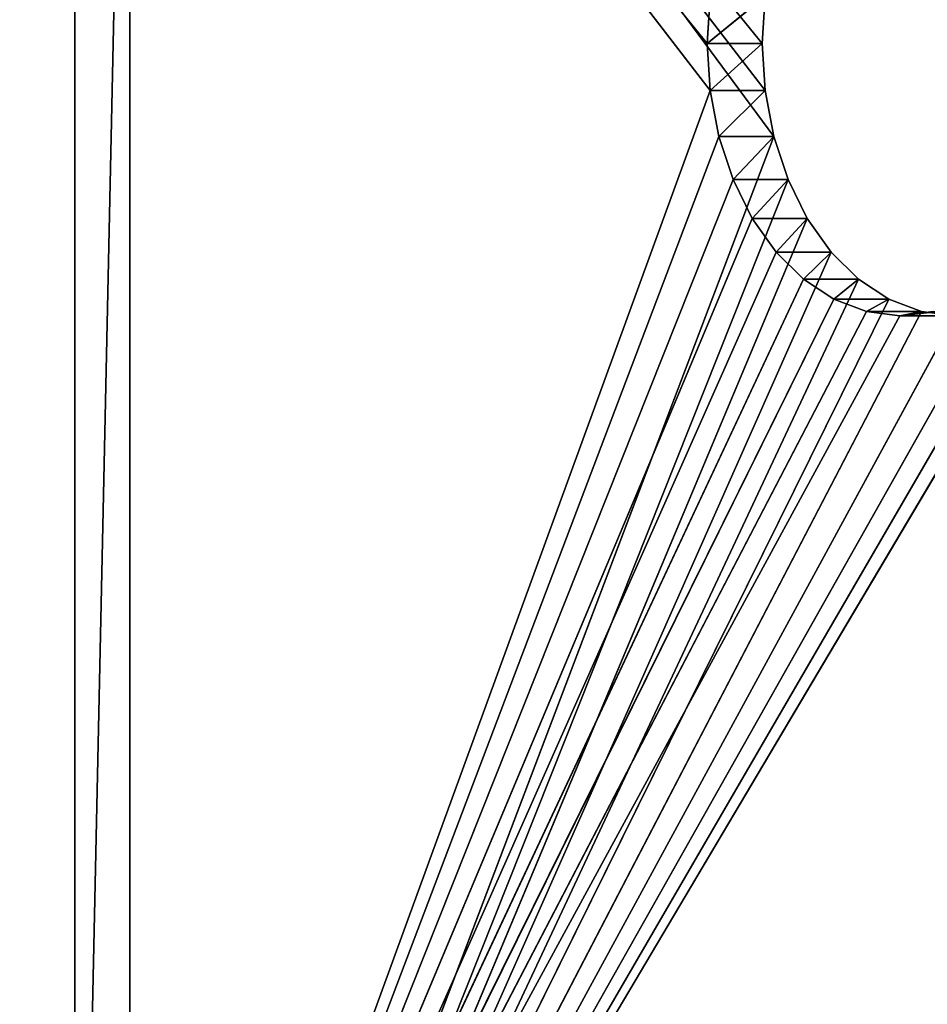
# Model space of a CAD drawing. Extents: x 0 to 30, y 0 to 8.
# Tile 398 of 537: x 16.6 to 17.8, y 1.3 to 2.5. Entities that reach past the tile are written whole.
import ezdxf

# ---------------------------------------------------------------- set-up
doc = ezdxf.new("R2010")
doc.units = 0
doc.header["$LTSCALE"] = 2.54
doc.layers.get('0').update_dxf_attribs({"color": 13, "linetype": 'CONTINUOUS'})

# ---------------------------------------------------------------- blocks, each defined once
blk = doc.blocks.new('PO____KA___AZIENKOWA_NAROZ')
at = {"color": 0}
for p, q in [((16.6971, 3.5082, 13.3615), (16.6971, 0.2082, 13.3615)), ((16.6971, 0.2082, 13.3615), (16.7678, 3.5082, 13.4322)), ((16.6971, 0.2082, 13.3615), (16.7678, 3.5082, 13.4322)), ((17.5102, 2.5082, 12.5483), (16.6971, 3.5082, 13.3615)), ((17.5102, 2.5082, 12.5483), (16.6971, 3.5082, 13.3615)), ((17.514, 2.4475, 12.5446), (16.6971, 3.5082, 13.3615)), ((17.514, 2.4475, 12.5446), (16.6971, 3.5082, 13.3615)), ((16.6971, 3.5082, 13.3615), (16.6971, 0.2082, 13.3615)), ((16.7678, 0.2082, 13.4322), (16.7678, 3.5082, 13.4322)), ((16.7678, 0.2082, 13.4322), (16.7678, 3.5082, 13.4322)), ((17.5959, 2.3885, 12.6041), (16.7678, 3.5082, 13.4322)), ((17.5847, 2.4475, 12.6153), (16.7678, 3.5082, 13.4322)), ((17.5959, 2.3885, 12.6041), (16.7678, 3.5082, 13.4322)), ((17.5847, 2.4475, 12.6153), (16.7678, 3.5082, 13.4322)), ((17.5809, 2.5082, 12.6191), (16.7678, 3.5082, 13.4322)), ((17.5809, 2.5082, 12.6191), (16.7678, 3.5082, 13.4322)), ((17.514, 2.569, 12.5446), (17.5102, 2.5082, 12.5483)), ((17.5847, 2.569, 12.6153), (17.5102, 2.5082, 12.5483)), ((17.514, 2.569, 12.5446), (17.5102, 2.5082, 12.5483)), ((17.5847, 2.569, 12.6153), (17.5102, 2.5082, 12.5483)), ((17.5809, 2.5082, 12.6191), (17.5847, 2.569, 12.6153)), ((17.5809, 2.5082, 12.6191), (17.5847, 2.569, 12.6153)), ((17.5102, 2.5082, 12.5483), (17.514, 2.4475, 12.5446)), ((17.5809, 2.5082, 12.6191), (17.5102, 2.5082, 12.5483)), ((17.5809, 2.5082, 12.6191), (17.5102, 2.5082, 12.5483)), ((17.5102, 2.5082, 12.5483), (17.514, 2.4475, 12.5446)), ((17.5809, 2.5082, 12.6191), (17.514, 2.4475, 12.5446)), ((17.5809, 2.5082, 12.6191), (17.514, 2.4475, 12.5446)), ((17.5847, 2.4475, 12.6153), (17.5809, 2.5082, 12.6191)), ((17.5847, 2.4475, 12.6153), (17.5809, 2.5082, 12.6191)), ((17.514, 2.4475, 12.5446), (16.6971, 0.2082, 13.3615)), ((17.514, 2.4475, 12.5446), (16.6971, 0.2082, 13.3615)), ((17.514, 2.4475, 12.5446), (17.5252, 2.3885, 12.5334)), ((17.5847, 2.4475, 12.6153), (17.514, 2.4475, 12.5446)), ((17.5847, 2.4475, 12.6153), (17.514, 2.4475, 12.5446)), ((17.514, 2.4475, 12.5446), (17.5252, 2.3885, 12.5334)), ((17.5847, 2.4475, 12.6153), (17.5252, 2.3885, 12.5334)), ((17.5847, 2.4475, 12.6153), (17.5252, 2.3885, 12.5334)), ((17.5959, 2.3885, 12.6041), (17.5847, 2.4475, 12.6153)), ((17.5959, 2.3885, 12.6041), (17.5847, 2.4475, 12.6153)), ((17.7577, 2.1582, 12.3009), (20.3424, 2.4475, 9.7162)), ((17.7577, 2.1582, 12.3009), (20.3424, 2.4475, 9.7162)), ((17.5252, 2.3885, 12.5334), (16.6971, 0.2082, 13.3615)), ((17.5252, 2.3885, 12.5334), (16.6971, 0.2082, 13.3615)), ((16.7678, 0.2082, 13.4322), (17.5959, 2.3885, 12.6041)), ((16.7678, 0.2082, 13.4322), (17.5959, 2.3885, 12.6041)), ((17.5252, 2.3885, 12.5334), (17.5434, 2.3332, 12.5152)), ((17.5959, 2.3885, 12.6041), (17.5252, 2.3885, 12.5334)), ((17.5959, 2.3885, 12.6041), (17.5252, 2.3885, 12.5334)), ((17.5252, 2.3885, 12.5334), (17.5434, 2.3332, 12.5152)), ((17.5959, 2.3885, 12.6041), (17.5434, 2.3332, 12.5152)), ((17.5959, 2.3885, 12.6041), (17.5434, 2.3332, 12.5152)), ((17.6141, 2.3332, 12.5859), (17.5959, 2.3885, 12.6041)), ((17.6141, 2.3332, 12.5859), (17.5959, 2.3885, 12.6041)), ((16.6971, 0.2082, 13.3615), (17.5434, 2.3332, 12.5152)), ((16.6971, 0.2082, 13.3615), (17.5434, 2.3332, 12.5152)), ((17.6141, 2.3332, 12.5859), (16.7678, 0.2082, 13.4322)), ((17.6141, 2.3332, 12.5859), (16.7678, 0.2082, 13.4322)), ((17.5434, 2.3332, 12.5152), (17.5681, 2.2833, 12.4904)), ((17.6141, 2.3332, 12.5859), (17.5434, 2.3332, 12.5152)), ((17.6141, 2.3332, 12.5859), (17.5434, 2.3332, 12.5152)), ((17.5434, 2.3332, 12.5152), (17.5681, 2.2833, 12.4904)), ((17.6141, 2.3332, 12.5859), (17.5681, 2.2833, 12.4904)), ((17.6141, 2.3332, 12.5859), (17.5681, 2.2833, 12.4904)), ((17.6388, 2.2833, 12.5612), (17.6141, 2.3332, 12.5859)), ((17.6388, 2.2833, 12.5612), (17.6141, 2.3332, 12.5859)), ((17.5681, 2.2833, 12.4904), (16.6971, 0.2082, 13.3615)), ((17.5681, 2.2833, 12.4904), (16.6971, 0.2082, 13.3615)), ((17.6388, 2.2833, 12.5612), (16.7678, 0.2082, 13.4322)), ((17.6388, 2.2833, 12.5612), (16.7678, 0.2082, 13.4322)), ((17.5681, 2.2833, 12.4904), (17.5986, 2.2401, 12.4599)), ((17.6388, 2.2833, 12.5612), (17.5681, 2.2833, 12.4904)), ((17.6388, 2.2833, 12.5612), (17.5681, 2.2833, 12.4904)), ((17.5681, 2.2833, 12.4904), (17.5986, 2.2401, 12.4599)), ((17.6388, 2.2833, 12.5612), (17.5986, 2.2401, 12.4599)), ((17.6388, 2.2833, 12.5612), (17.5986, 2.2401, 12.4599)), ((17.6693, 2.2401, 12.5307), (17.6388, 2.2833, 12.5612)), ((17.6693, 2.2401, 12.5307), (17.6388, 2.2833, 12.5612)), ((17.5986, 2.2401, 12.4599), (16.6971, 0.2082, 13.3615)), ((17.5986, 2.2401, 12.4599), (16.6971, 0.2082, 13.3615)), ((17.6693, 2.2401, 12.5307), (16.7678, 0.2082, 13.4322)), ((17.6693, 2.2401, 12.5307), (16.7678, 0.2082, 13.4322)), ((17.5986, 2.2401, 12.4599), (17.634, 2.2051, 12.4246)), ((17.6693, 2.2401, 12.5307), (17.5986, 2.2401, 12.4599)), ((17.6693, 2.2401, 12.5307), (17.5986, 2.2401, 12.4599)), ((17.5986, 2.2401, 12.4599), (17.634, 2.2051, 12.4246)), ((17.6693, 2.2401, 12.5307), (17.634, 2.2051, 12.4246)), ((17.6693, 2.2401, 12.5307), (17.634, 2.2051, 12.4246)), ((17.7047, 2.2051, 12.4953), (17.6693, 2.2401, 12.5307)), ((17.7047, 2.2051, 12.4953), (17.6693, 2.2401, 12.5307)), ((17.634, 2.2051, 12.4246), (16.6971, 0.2082, 13.3615)), ((17.634, 2.2051, 12.4246), (16.6971, 0.2082, 13.3615)), ((16.7678, 0.2082, 13.4322), (17.7047, 2.2051, 12.4953)), ((17.9522, 2.2051, 12.2478), (16.7678, 0.2082, 13.4322)), ((17.9522, 2.2051, 12.2478), (16.7678, 0.2082, 13.4322)), ((16.7678, 0.2082, 13.4322), (17.7047, 2.2051, 12.4953)), ((17.634, 2.2051, 12.4246), (17.6731, 2.1793, 12.3855)), ((17.7047, 2.2051, 12.4953), (17.634, 2.2051, 12.4246)), ((17.7047, 2.2051, 12.4953), (17.634, 2.2051, 12.4246)), ((17.634, 2.2051, 12.4246), (17.6731, 2.1793, 12.3855)), ((17.7047, 2.2051, 12.4953), (17.6731, 2.1793, 12.3855)), ((17.7047, 2.2051, 12.4953), (17.6731, 2.1793, 12.3855)), ((17.7438, 2.1793, 12.4562), (17.7047, 2.2051, 12.4953)), ((17.7438, 2.1793, 12.4562), (17.7047, 2.2051, 12.4953)), ((17.6731, 2.1793, 12.3855), (16.6971, 0.2082, 13.3615)), ((17.6731, 2.1793, 12.3855), (16.6971, 0.2082, 13.3615)), ((17.9131, 2.1793, 12.2869), (16.7678, 0.2082, 13.4322)), ((17.9131, 2.1793, 12.2869), (16.7678, 0.2082, 13.4322)), ((17.7438, 2.1793, 12.4562), (16.7678, 0.2082, 13.4322)), ((17.7438, 2.1793, 12.4562), (16.7678, 0.2082, 13.4322)), ((17.6731, 2.1793, 12.3855), (17.7147, 2.1636, 12.3438)), ((17.7438, 2.1793, 12.4562), (17.6731, 2.1793, 12.3855)), ((17.7438, 2.1793, 12.4562), (17.6731, 2.1793, 12.3855)), ((17.6731, 2.1793, 12.3855), (17.7147, 2.1636, 12.3438)), ((17.7438, 2.1793, 12.4562), (17.7147, 2.1636, 12.3438)), ((17.7438, 2.1793, 12.4562), (17.7147, 2.1636, 12.3438)), ((17.7855, 2.1636, 12.4145), (17.7438, 2.1793, 12.4562)), ((17.7855, 2.1636, 12.4145), (17.7438, 2.1793, 12.4562)), ((17.7147, 2.1636, 12.3438), (16.6971, 0.2082, 13.3615)), ((17.7147, 2.1636, 12.3438), (16.6971, 0.2082, 13.3615)), ((16.7678, 0.2082, 13.4322), (17.8714, 2.1636, 12.3286)), ((16.7678, 0.2082, 13.4322), (17.8714, 2.1636, 12.3286)), ((17.7855, 2.1636, 12.4145), (16.7678, 0.2082, 13.4322)), ((17.7855, 2.1636, 12.4145), (16.7678, 0.2082, 13.4322)), ((17.7147, 2.1636, 12.3438), (17.7577, 2.1582, 12.3009)), ((17.7855, 2.1636, 12.4145), (17.7147, 2.1636, 12.3438)), ((17.7855, 2.1636, 12.4145), (17.7147, 2.1636, 12.3438)), ((17.7147, 2.1636, 12.3438), (17.7577, 2.1582, 12.3009)), ((17.7577, 2.1582, 12.3009), (17.8007, 2.1636, 12.2579)), ((17.7855, 2.1636, 12.4145), (17.7577, 2.1582, 12.3009)), ((17.7855, 2.1636, 12.4145), (17.7577, 2.1582, 12.3009)), ((17.7577, 2.1582, 12.3009), (17.8007, 2.1636, 12.2579)), ((17.8284, 2.1582, 12.3716), (17.7855, 2.1636, 12.4145)), ((17.8284, 2.1582, 12.3716), (17.7855, 2.1636, 12.4145)), ((17.7577, 2.1582, 12.3009), (16.6971, 0.2082, 13.3615)), ((17.7577, 2.1582, 12.3009), (16.6971, 0.2082, 13.3615)), ((17.8284, 2.1582, 12.3716), (16.7678, 0.2082, 13.4322)), ((17.8284, 2.1582, 12.3716), (16.7678, 0.2082, 13.4322)), ((17.8284, 2.1582, 12.3716), (17.7577, 2.1582, 12.3009)), ((17.8284, 2.1582, 12.3716), (17.7577, 2.1582, 12.3009))]:
    blk.add_line(p, q, dxfattribs=at)
mesh = blk.add_polyface(dxfattribs=at)
corners = [(30, 0.2082), (0, 0.2082), (0.5, 8.0082)]
mesh.append_faces([[corners[k] for k in face] for face in [(0, 1, 2)]], dxfattribs={"color": 0})
mesh = blk.add_polyface(dxfattribs=at)
corners = [(29.5, 8.0082, 0.1), (0.5, 8.0082, 0.1), (0, 0.2082, 0.1)]
mesh.append_faces([[corners[k] for k in face] for face in [(0, 1, 2)]], dxfattribs={"color": 0})
mesh = blk.add_polyface(dxfattribs=at)
corners = [(30, 0.2082, 0.1), (29.5, 8.0082, 0.1), (0, 0.2082, 0.1)]
mesh.append_faces([[corners[k] for k in face] for face in [(0, 1, 2)]], dxfattribs={"color": 0})
mesh = blk.add_polyface(dxfattribs=at)
corners = [(30, 0.2082), (0.5, 8.0082), (29.5, 8.0082)]
mesh.append_faces([[corners[k] for k in face] for face in [(0, 1, 2)]], dxfattribs={"color": 0})
mesh = blk.add_polyface(dxfattribs=at)
corners = [(16.6971, 3.5082, 13.3615), (16.6971, 0.2082, 13.3615), (16.7678, 3.5082, 13.4322)]
mesh.append_faces([[corners[k] for k in face] for face in [(0, 1, 2)]], dxfattribs={"color": 0})
mesh = blk.add_polyface(dxfattribs=at)
corners = [(16.7678, 3.5082, 13.4322), (16.6971, 0.2082, 13.3615), (16.7678, 0.2082, 13.4322)]
mesh.append_faces([[corners[k] for k in face] for face in [(0, 1, 2)]], dxfattribs={"color": 0})
mesh = blk.add_polyface(dxfattribs=at)
corners = [(17.514, 2.569, 12.5446), (17.5102, 2.5082, 12.5483), (16.6971, 3.5082, 13.3615)]
mesh.append_faces([[corners[k] for k in face] for face in [(0, 1, 2)]], dxfattribs={"color": 0})
mesh = blk.add_polyface(dxfattribs=at)
corners = [(17.514, 2.4475, 12.5446), (16.6971, 3.5082, 13.3615), (17.5102, 2.5082, 12.5483)]
mesh.append_faces([[corners[k] for k in face] for face in [(0, 1, 2)]], dxfattribs={"color": 0})
mesh = blk.add_polyface(dxfattribs=at)
corners = [(17.514, 2.4475, 12.5446), (16.6971, 0.2082, 13.3615), (16.6971, 3.5082, 13.3615)]
mesh.append_faces([[corners[k] for k in face] for face in [(0, 1, 2)]], dxfattribs={"color": 0})
mesh = blk.add_polyface(dxfattribs=at)
corners = [(16.7678, 3.5082, 13.4322), (16.7678, 0.2082, 13.4322), (17.5959, 2.3885, 12.6041)]
mesh.append_faces([[corners[k] for k in face] for face in [(0, 1, 2)]], dxfattribs={"color": 0})
mesh = blk.add_polyface(dxfattribs=at)
corners = [(17.5959, 2.3885, 12.6041), (17.5847, 2.4475, 12.6153), (16.7678, 3.5082, 13.4322)]
mesh.append_faces([[corners[k] for k in face] for face in [(0, 1, 2)]], dxfattribs={"color": 0})
mesh = blk.add_polyface(dxfattribs=at)
corners = [(16.7678, 3.5082, 13.4322), (17.5847, 2.4475, 12.6153), (17.5809, 2.5082, 12.6191)]
mesh.append_faces([[corners[k] for k in face] for face in [(0, 1, 2)]], dxfattribs={"color": 0})
mesh = blk.add_polyface(dxfattribs=at)
corners = [(17.5847, 2.569, 12.6153), (16.7678, 3.5082, 13.4322), (17.5809, 2.5082, 12.6191)]
mesh.append_faces([[corners[k] for k in face] for face in [(0, 1, 2)]], dxfattribs={"color": 0})
mesh = blk.add_polyface(dxfattribs=at)
corners = [(17.5847, 2.569, 12.6153), (17.5102, 2.5082, 12.5483), (17.514, 2.569, 12.5446)]
mesh.append_faces([[corners[k] for k in face] for face in [(0, 1, 2)]], dxfattribs={"color": 0})
mesh = blk.add_polyface(dxfattribs=at)
corners = [(17.5847, 2.569, 12.6153), (17.5809, 2.5082, 12.6191), (17.5102, 2.5082, 12.5483)]
mesh.append_faces([[corners[k] for k in face] for face in [(0, 1, 2)]], dxfattribs={"color": 0})
mesh = blk.add_polyface(dxfattribs=at)
corners = [(17.5809, 2.5082, 12.6191), (17.514, 2.4475, 12.5446), (17.5102, 2.5082, 12.5483)]
mesh.append_faces([[corners[k] for k in face] for face in [(0, 1, 2)]], dxfattribs={"color": 0})
mesh = blk.add_polyface(dxfattribs=at)
corners = [(17.5809, 2.5082, 12.6191), (17.5847, 2.4475, 12.6153), (17.514, 2.4475, 12.5446)]
mesh.append_faces([[corners[k] for k in face] for face in [(0, 1, 2)]], dxfattribs={"color": 0})
mesh = blk.add_polyface(dxfattribs=at)
corners = [(17.5252, 2.3885, 12.5334), (16.6971, 0.2082, 13.3615), (17.514, 2.4475, 12.5446)]
mesh.append_faces([[corners[k] for k in face] for face in [(0, 1, 2)]], dxfattribs={"color": 0})
mesh = blk.add_polyface(dxfattribs=at)
corners = [(20.3536, 2.3885, 9.705), (16.6971, 0.2082, 13.3615), (20.3424, 2.4475, 9.7162)]
mesh.append_faces([[corners[k] for k in face] for face in [(0, 1, 2)]], dxfattribs={"color": 0})
mesh = blk.add_polyface(dxfattribs=at)
corners = [(20.3424, 2.4475, 9.7162), (16.6971, 0.2082, 13.3615), (17.7577, 2.1582, 12.3009)]
mesh.append_faces([[corners[k] for k in face] for face in [(0, 1, 2)]], dxfattribs={"color": 0})
mesh = blk.add_polyface(dxfattribs=at)
corners = [(17.5847, 2.4475, 12.6153), (17.5252, 2.3885, 12.5334), (17.514, 2.4475, 12.5446)]
mesh.append_faces([[corners[k] for k in face] for face in [(0, 1, 2)]], dxfattribs={"color": 0})
mesh = blk.add_polyface(dxfattribs=at)
corners = [(17.5847, 2.4475, 12.6153), (17.5959, 2.3885, 12.6041), (17.5252, 2.3885, 12.5334)]
mesh.append_faces([[corners[k] for k in face] for face in [(0, 1, 2)]], dxfattribs={"color": 0})
mesh = blk.add_polyface(dxfattribs=at)
corners = [(20.3424, 2.4475, 9.7162), (17.7577, 2.1582, 12.3009), (17.8007, 2.1636, 12.2579)]
mesh.append_faces([[corners[k] for k in face] for face in [(0, 1, 2)]], dxfattribs={"color": 0})
mesh = blk.add_polyface(dxfattribs=at)
corners = [(17.5252, 2.3885, 12.5334), (17.5434, 2.3332, 12.5152), (16.6971, 0.2082, 13.3615)]
mesh.append_faces([[corners[k] for k in face] for face in [(0, 1, 2)]], dxfattribs={"color": 0})
mesh = blk.add_polyface(dxfattribs=at)
corners = [(20.3536, 2.3885, 9.705), (20.3718, 2.3332, 9.6868), (16.6971, 0.2082, 13.3615)]
mesh.append_faces([[corners[k] for k in face] for face in [(0, 1, 2)]], dxfattribs={"color": 0})
mesh = blk.add_polyface(dxfattribs=at)
corners = [(17.6141, 2.3332, 12.5859), (17.5959, 2.3885, 12.6041), (16.7678, 0.2082, 13.4322)]
mesh.append_faces([[corners[k] for k in face] for face in [(0, 1, 2)]], dxfattribs={"color": 0})
mesh = blk.add_polyface(dxfattribs=at)
corners = [(17.5959, 2.3885, 12.6041), (17.5434, 2.3332, 12.5152), (17.5252, 2.3885, 12.5334)]
mesh.append_faces([[corners[k] for k in face] for face in [(0, 1, 2)]], dxfattribs={"color": 0})
mesh = blk.add_polyface(dxfattribs=at)
corners = [(17.5959, 2.3885, 12.6041), (17.6141, 2.3332, 12.5859), (17.5434, 2.3332, 12.5152)]
mesh.append_faces([[corners[k] for k in face] for face in [(0, 1, 2)]], dxfattribs={"color": 0})
mesh = blk.add_polyface(dxfattribs=at)
corners = [(17.5434, 2.3332, 12.5152), (17.5681, 2.2833, 12.4904), (16.6971, 0.2082, 13.3615)]
mesh.append_faces([[corners[k] for k in face] for face in [(0, 1, 2)]], dxfattribs={"color": 0})
mesh = blk.add_polyface(dxfattribs=at)
corners = [(20.3966, 2.2833, 9.662), (16.6971, 0.2082, 13.3615), (20.3718, 2.3332, 9.6868)]
mesh.append_faces([[corners[k] for k in face] for face in [(0, 1, 2)]], dxfattribs={"color": 0})
mesh = blk.add_polyface(dxfattribs=at)
corners = [(17.6388, 2.2833, 12.5612), (17.6141, 2.3332, 12.5859), (16.7678, 0.2082, 13.4322)]
mesh.append_faces([[corners[k] for k in face] for face in [(0, 1, 2)]], dxfattribs={"color": 0})
mesh = blk.add_polyface(dxfattribs=at)
corners = [(17.6141, 2.3332, 12.5859), (17.5681, 2.2833, 12.4904), (17.5434, 2.3332, 12.5152)]
mesh.append_faces([[corners[k] for k in face] for face in [(0, 1, 2)]], dxfattribs={"color": 0})
mesh = blk.add_polyface(dxfattribs=at)
corners = [(17.6141, 2.3332, 12.5859), (17.6388, 2.2833, 12.5612), (17.5681, 2.2833, 12.4904)]
mesh.append_faces([[corners[k] for k in face] for face in [(0, 1, 2)]], dxfattribs={"color": 0})
mesh = blk.add_polyface(dxfattribs=at)
corners = [(17.5986, 2.2401, 12.4599), (16.6971, 0.2082, 13.3615), (17.5681, 2.2833, 12.4904)]
mesh.append_faces([[corners[k] for k in face] for face in [(0, 1, 2)]], dxfattribs={"color": 0})
mesh = blk.add_polyface(dxfattribs=at)
corners = [(20.4271, 2.2401, 9.6315), (16.6971, 0.2082, 13.3615), (20.3966, 2.2833, 9.662)]
mesh.append_faces([[corners[k] for k in face] for face in [(0, 1, 2)]], dxfattribs={"color": 0})
mesh = blk.add_polyface(dxfattribs=at)
corners = [(17.6388, 2.2833, 12.5612), (16.7678, 0.2082, 13.4322), (17.6693, 2.2401, 12.5307)]
mesh.append_faces([[corners[k] for k in face] for face in [(0, 1, 2)]], dxfattribs={"color": 0})
mesh = blk.add_polyface(dxfattribs=at)
corners = [(17.6388, 2.2833, 12.5612), (17.5986, 2.2401, 12.4599), (17.5681, 2.2833, 12.4904)]
mesh.append_faces([[corners[k] for k in face] for face in [(0, 1, 2)]], dxfattribs={"color": 0})
mesh = blk.add_polyface(dxfattribs=at)
corners = [(17.6388, 2.2833, 12.5612), (17.6693, 2.2401, 12.5307), (17.5986, 2.2401, 12.4599)]
mesh.append_faces([[corners[k] for k in face] for face in [(0, 1, 2)]], dxfattribs={"color": 0})
mesh = blk.add_polyface(dxfattribs=at)
corners = [(17.5986, 2.2401, 12.4599), (17.634, 2.2051, 12.4246), (16.6971, 0.2082, 13.3615)]
mesh.append_faces([[corners[k] for k in face] for face in [(0, 1, 2)]], dxfattribs={"color": 0})
mesh = blk.add_polyface(dxfattribs=at)
corners = [(20.4624, 2.2051, 9.5962), (16.6971, 0.2082, 13.3615), (20.4271, 2.2401, 9.6315)]
mesh.append_faces([[corners[k] for k in face] for face in [(0, 1, 2)]], dxfattribs={"color": 0})
mesh = blk.add_polyface(dxfattribs=at)
corners = [(17.7047, 2.2051, 12.4953), (17.6693, 2.2401, 12.5307), (16.7678, 0.2082, 13.4322)]
mesh.append_faces([[corners[k] for k in face] for face in [(0, 1, 2)]], dxfattribs={"color": 0})
mesh = blk.add_polyface(dxfattribs=at)
corners = [(17.6693, 2.2401, 12.5307), (17.634, 2.2051, 12.4246), (17.5986, 2.2401, 12.4599)]
mesh.append_faces([[corners[k] for k in face] for face in [(0, 1, 2)]], dxfattribs={"color": 0})
mesh = blk.add_polyface(dxfattribs=at)
corners = [(17.6693, 2.2401, 12.5307), (17.7047, 2.2051, 12.4953), (17.634, 2.2051, 12.4246)]
mesh.append_faces([[corners[k] for k in face] for face in [(0, 1, 2)]], dxfattribs={"color": 0})
mesh = blk.add_polyface(dxfattribs=at)
corners = [(17.6731, 2.1793, 12.3855), (16.6971, 0.2082, 13.3615), (17.634, 2.2051, 12.4246)]
mesh.append_faces([[corners[k] for k in face] for face in [(0, 1, 2)]], dxfattribs={"color": 0})
mesh = blk.add_polyface(dxfattribs=at)
corners = [(20.5015, 2.1793, 9.5571), (16.6971, 0.2082, 13.3615), (20.4624, 2.2051, 9.5962)]
mesh.append_faces([[corners[k] for k in face] for face in [(0, 1, 2)]], dxfattribs={"color": 0})
mesh = blk.add_polyface(dxfattribs=at)
corners = [(26.1109, 0.2082, 4.0891), (17.9522, 2.2051, 12.2478), (16.7678, 0.2082, 13.4322)]
mesh.append_faces([[corners[k] for k in face] for face in [(0, 1, 2)]], dxfattribs={"color": 0})
mesh = blk.add_polyface(dxfattribs=at)
corners = [(17.9522, 2.2051, 12.2478), (17.9131, 2.1793, 12.2869), (16.7678, 0.2082, 13.4322)]
mesh.append_faces([[corners[k] for k in face] for face in [(0, 1, 2)]], dxfattribs={"color": 0})
mesh = blk.add_polyface(dxfattribs=at)
corners = [(17.7438, 2.1793, 12.4562), (17.7047, 2.2051, 12.4953), (16.7678, 0.2082, 13.4322)]
mesh.append_faces([[corners[k] for k in face] for face in [(0, 1, 2)]], dxfattribs={"color": 0})
mesh = blk.add_polyface(dxfattribs=at)
corners = [(17.7047, 2.2051, 12.4953), (17.6731, 2.1793, 12.3855), (17.634, 2.2051, 12.4246)]
mesh.append_faces([[corners[k] for k in face] for face in [(0, 1, 2)]], dxfattribs={"color": 0})
mesh = blk.add_polyface(dxfattribs=at)
corners = [(17.7047, 2.2051, 12.4953), (17.7438, 2.1793, 12.4562), (17.6731, 2.1793, 12.3855)]
mesh.append_faces([[corners[k] for k in face] for face in [(0, 1, 2)]], dxfattribs={"color": 0})
mesh = blk.add_polyface(dxfattribs=at)
corners = [(17.7147, 2.1636, 12.3438), (16.6971, 0.2082, 13.3615), (17.6731, 2.1793, 12.3855)]
mesh.append_faces([[corners[k] for k in face] for face in [(0, 1, 2)]], dxfattribs={"color": 0})
mesh = blk.add_polyface(dxfattribs=at)
corners = [(20.5432, 2.1636, 9.5154), (16.6971, 0.2082, 13.3615), (20.5015, 2.1793, 9.5571)]
mesh.append_faces([[corners[k] for k in face] for face in [(0, 1, 2)]], dxfattribs={"color": 0})
mesh = blk.add_polyface(dxfattribs=at)
corners = [(17.9131, 2.1793, 12.2869), (17.8714, 2.1636, 12.3286), (16.7678, 0.2082, 13.4322)]
mesh.append_faces([[corners[k] for k in face] for face in [(0, 1, 2)]], dxfattribs={"color": 0})
mesh = blk.add_polyface(dxfattribs=at)
corners = [(17.7855, 2.1636, 12.4145), (17.7438, 2.1793, 12.4562), (16.7678, 0.2082, 13.4322)]
mesh.append_faces([[corners[k] for k in face] for face in [(0, 1, 2)]], dxfattribs={"color": 0})
mesh = blk.add_polyface(dxfattribs=at)
corners = [(17.7438, 2.1793, 12.4562), (17.7147, 2.1636, 12.3438), (17.6731, 2.1793, 12.3855)]
mesh.append_faces([[corners[k] for k in face] for face in [(0, 1, 2)]], dxfattribs={"color": 0})
mesh = blk.add_polyface(dxfattribs=at)
corners = [(17.7438, 2.1793, 12.4562), (17.7855, 2.1636, 12.4145), (17.7147, 2.1636, 12.3438)]
mesh.append_faces([[corners[k] for k in face] for face in [(0, 1, 2)]], dxfattribs={"color": 0})
mesh = blk.add_polyface(dxfattribs=at)
corners = [(17.7147, 2.1636, 12.3438), (17.7577, 2.1582, 12.3009), (16.6971, 0.2082, 13.3615)]
mesh.append_faces([[corners[k] for k in face] for face in [(0, 1, 2)]], dxfattribs={"color": 0})
mesh = blk.add_polyface(dxfattribs=at)
corners = [(20.5432, 2.1636, 9.5154), (20.5861, 2.1582, 9.4724), (16.6971, 0.2082, 13.3615)]
mesh.append_faces([[corners[k] for k in face] for face in [(0, 1, 2)]], dxfattribs={"color": 0})
mesh = blk.add_polyface(dxfattribs=at)
corners = [(17.8714, 2.1636, 12.3286), (17.8284, 2.1582, 12.3716), (16.7678, 0.2082, 13.4322)]
mesh.append_faces([[corners[k] for k in face] for face in [(0, 1, 2)]], dxfattribs={"color": 0})
mesh = blk.add_polyface(dxfattribs=at)
corners = [(17.7855, 2.1636, 12.4145), (16.7678, 0.2082, 13.4322), (17.8284, 2.1582, 12.3716)]
mesh.append_faces([[corners[k] for k in face] for face in [(0, 1, 2)]], dxfattribs={"color": 0})
mesh = blk.add_polyface(dxfattribs=at)
corners = [(17.7855, 2.1636, 12.4145), (17.7577, 2.1582, 12.3009), (17.7147, 2.1636, 12.3438)]
mesh.append_faces([[corners[k] for k in face] for face in [(0, 1, 2)]], dxfattribs={"color": 0})
mesh = blk.add_polyface(dxfattribs=at)
corners = [(17.7855, 2.1636, 12.4145), (17.8284, 2.1582, 12.3716), (17.7577, 2.1582, 12.3009)]
mesh.append_faces([[corners[k] for k in face] for face in [(0, 1, 2)]], dxfattribs={"color": 0})
mesh = blk.add_polyface(dxfattribs=at)
corners = [(17.8284, 2.1582, 12.3716), (17.8007, 2.1636, 12.2579), (17.7577, 2.1582, 12.3009)]
mesh.append_faces([[corners[k] for k in face] for face in [(0, 1, 2)]], dxfattribs={"color": 0})
mesh = blk.add_polyface(dxfattribs=at)
corners = [(26.0402, 0.2082, 4.0184), (16.6971, 0.2082, 13.3615), (20.5861, 2.1582, 9.4724)]
mesh.append_faces([[corners[k] for k in face] for face in [(0, 1, 2)]], dxfattribs={"color": 0})

msp = doc.modelspace()

# ---------------------------------------------------------------- block references
at = {"color": 0}
msp.add_blockref('PO____KA___AZIENKOWA_NAROZ', (0, 0), dxfattribs=at)

doc.saveas('drawing.dxf')
